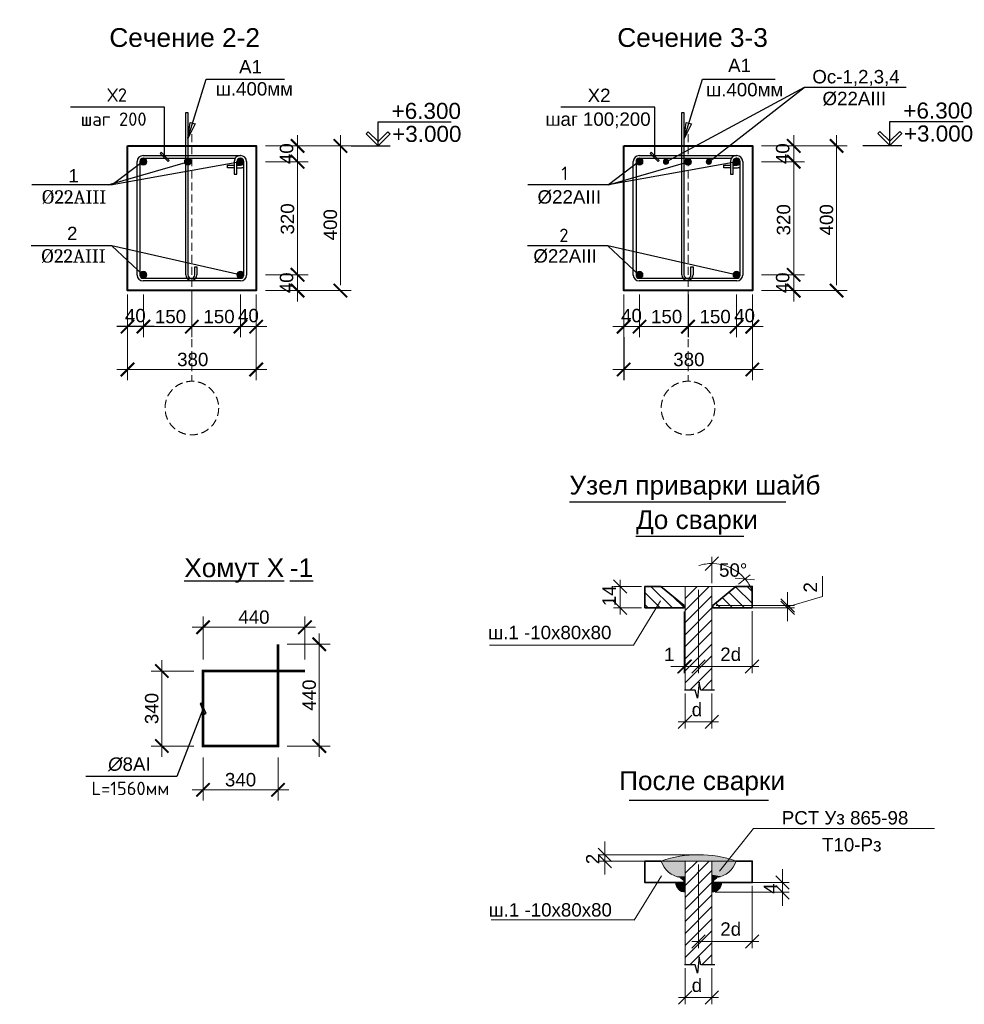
# Model space of a CAD drawing. Header units: millimetres. Extents: x 2063114 to 14983986, y -126020516 to 213791.
# Tile 574 of 656: x 2341224 to 2358844, y -332784 to -314414. Entities that reach past the tile are written whole.
import ezdxf

# ---------------------------------------------------------------- set-up
doc = ezdxf.new("R2010")
doc.units = ezdxf.units.MM
doc.linetypes.add('ACAD_ISO04W100', pattern=[30, 24, -3, 0, -3])
doc.linetypes.add('HIDDEN', pattern=[0.375, 0.25, -0.125])
for name, color, linetype, lineweight in [('007-Extension', 32, 'Continuous', 15), ('Арматура', 141, 'Continuous', 20), ('оси', 22, 'ACAD_ISO04W100', 13), ('РАЗМЕР АР', 150, 'Continuous', 20)]:
    doc.layers.add(name, color=color, linetype=linetype, lineweight=lineweight)
for name, color, linetype in [('2D-чертеж - Общий', 7, 'Continuous'), ('PDF _0', 7, 'Continuous'), ('PDF _ар-ра', 7, 'Continuous'), ('PDF _РАЗМЕРЫ КЖ', 7, 'Continuous'), ('PDF _Текст', 7, 'Continuous'), ('размер', 7, 'Continuous')]:
    doc.layers.add(name, color=color, linetype=linetype)
doc.styles.get("Standard").update_dxf_attribs({"font": 'arial.ttf'})

# ---------------------------------------------------------------- blocks, each defined once
blk = doc.blocks.new('_ArchTick')
at = {"color": 0, "linetype": 'ByBlock', "const_width": 0.15}
blk.add_lwpolyline([(-0.5, -0.5), (0.5, 0.5)], dxfattribs=at)

msp = doc.modelspace()

# ---------------------------------------------------------------- hatches: boundary and pattern name
at = {"lineweight": 15}
for color, points in [(1, [(2343595.51378, -317063.90821, 1), (2343465.51378, -317063.90821, 1)]), (1, [(2344425.51377, -317063.90821, 1), (2344295.51377, -317063.90821, 1)]), (1, [(2345275.51378, -317063.90821, -1), (2345405.51378, -317063.90821, -1)]), (1, [(2352850.38561, -317063.90821, 1), (2352720.38561, -317063.90821, 1)]), (1, [(2353755.38575, -317063.90821, 1), (2353625.38575, -317063.90821, 1)]), (1, [(2354530.38561, -317063.90821, -1), (2354660.38561, -317063.90821, -1)]), (3, [(2343595.51378, -319173.90821, -1), (2343465.51378, -319173.90821, -1)]), (3, [(2345275.51378, -319173.90821, 1), (2345405.51378, -319173.90821, 1)]), (3, [(2352850.38561, -319173.90821, -1), (2352720.38561, -319173.90821, -1)]), (3, [(2354530.38561, -319173.90821, 1), (2354660.38561, -319173.90821, 1)])]:
    msp.add_hatch(color=color, dxfattribs=at).paths.add_polyline_path(points)
h = msp.add_hatch(color=4, dxfattribs=at)
edge = h.paths.add_edge_path()
edge.add_arc((2353279.34999, -317063.90821), 49.22891, 0, 360)
h = msp.add_hatch(color=4, dxfattribs=at)
edge = h.paths.add_edge_path()
edge.add_arc((2354078.98822, -317063.90821), 49.22891, 0, 360)

# ---------------------------------------------------------------- linework, layer by layer
for p, q in [((2355855.15692, -315677.04261), (2353266.78079, -317079.41595)), ((2354078.98822, -317063.90821), (2355855.15692, -315677.04261)), ((2344320.51377, -319173.90821), (2344320.51377, -316143.90821)), ((2344320.51377, -316143.90821), (2344360.51377, -316143.90821)), ((2344360.51377, -316143.90821), (2344360.51377, -319173.90821)), ((2353575.3856, -319173.90821), (2353575.3856, -316143.90821)), ((2353575.3856, -316143.90821), (2353615.3856, -316143.90821)), ((2353615.3856, -316143.90821), (2353615.3856, -319173.90821)), ((2343525.51378, -317058.90821), (2342950.87944, -317495.35231)), ((2345345.51378, -317068.90821), (2342950.87944, -317495.35231)), ((2343415.51378, -319178.90838), (2343415.51378, -317058.90821)), ((2345455.51378, -317058.90821), (2345455.51378, -319178.90821)), ((2352780.38561, -317058.90821), (2352205.75127, -317495.35231)), ((2354600.38561, -317068.90821), (2352205.75127, -317495.35231)), ((2352670.38561, -319178.90838), (2352670.38561, -317058.90821)), ((2354710.38561, -317058.90821), (2354710.38561, -319178.90821)), ((2344490.51377, -319173.90821), (2344490.51377, -319023.90821)), ((2344490.51377, -319023.90821), (2344530.51377, -319023.90821)), ((2344530.51377, -319023.90821), (2344530.51377, -319173.90821)), ((2353745.3856, -319173.90821), (2353745.3856, -319023.90821)), ((2353745.3856, -319023.90821), (2353785.3856, -319023.90821)), ((2353785.3856, -319023.90821), (2353785.3856, -319173.90821)), ((2345345.51378, -319288.90821), (2343525.51378, -319288.90821)), ((2354600.38561, -319288.90821), (2352780.38561, -319288.90821))]:
    msp.add_line(p, q)
at = {"lineweight": 25}
for p, q in [((2344361.66699, -316632.4018), (2344401.93527, -316330.44712)), ((2344401.93527, -316330.44712), (2344498.04807, -316360.00804)), ((2353616.53882, -316632.4018), (2353656.8071, -316330.44712)), ((2353656.8071, -316330.44712), (2353752.9199, -316360.00804)), ((2344498.04807, -316360.00804), (2344361.66699, -316632.4018)), ((2353752.9199, -316360.00804), (2353616.53882, -316632.4018)), ((2342875.87944, -317495.35231), (2344360.51377, -317063.90821)), ((2343863.22101, -316888.30159), (2343842.0078, -316909.51479)), ((2343842.0078, -316909.51479), (2343992.00785, -317059.51484)), ((2344013.22105, -317038.30163), (2343863.22101, -316888.30159)), ((2343992.00785, -317059.51484), (2344013.22105, -317038.30163)), ((2352205.75141, -317495.35231), (2353690.38575, -317063.90821)), ((2353004.76432, -316888.30159), (2352983.55112, -316909.51479)), ((2352983.55112, -316909.51479), (2353133.55116, -317059.51484)), ((2353154.76437, -317038.30163), (2353004.76432, -316888.30159)), ((2353133.55116, -317059.51484), (2353154.76437, -317038.30163)), ((2344614.63166, -327162.9803), (2344587.17743, -327175.07431)), ((2344700.14925, -327357.11111), (2344614.63166, -327162.9803)), ((2344587.17743, -327175.07431), (2344672.69502, -327369.20512)), ((2344672.69502, -327369.20512), (2344700.14925, -327357.11111))]:
    msp.add_line(p, q, dxfattribs=at)
at = {"color": 0, "linetype": 'Continuous', "lineweight": 25}
for p, q in [((2347723.53396, -316504.13353), (2347683.7592, -316543.90828)), ((2347908.75913, -316689.35872), (2347723.53396, -316504.13353)), ((2347908.75913, -316689.35872), (2348093.98431, -316504.13353)), ((2348093.98431, -316504.13353), (2348133.75906, -316543.90828)), ((2357269.67433, -316497.22487), (2357229.89958, -316536.99963)), ((2357454.89951, -316682.45007), (2357269.67433, -316497.22487)), ((2357454.89951, -316682.45007), (2357640.12468, -316497.22487)), ((2357640.12468, -316497.22487), (2357679.89944, -316536.99963)), ((2347683.7592, -316543.90828), (2347908.75913, -316768.90821)), ((2348133.75906, -316543.90828), (2347908.75913, -316768.90821)), ((2347908.75913, -316768.90821), (2347908.75913, -316689.35872)), ((2347908.75913, -316768.90821), (2347908.75913, -316689.35872)), ((2357229.89958, -316536.99963), (2357454.89951, -316761.99956)), ((2357679.89944, -316536.99963), (2357454.89951, -316761.99956)), ((2357454.89951, -316761.99956), (2357454.89951, -316682.45007)), ((2357454.89951, -316761.99956), (2357454.89951, -316682.45007))]:
    msp.add_line(p, q, dxfattribs=at)
at = {"lineweight": 25, "extrusion": (0.955813, -0.293975, 0)}
for points, elevation in [([(386541.1204, 0), (387702.87263, 0)], 2333853.82271), ([(389261.8168, 0), (390425.47616, 0)], 2342699.75192)]:
    msp.add_lwpolyline(points, dxfattribs=dict(at, elevation=elevation))
at = {"lineweight": 25, "extrusion": (0, 1, 0)}
for points, elevation in [([(-2344703.19253, 0), (-2346164.34314, 0)], -315521.98362), ([(-2353958.06436, 0), (-2355318.53066, 0)], -315521.98362), ([(-2357761.90881, 0), (-2355855.15692, 0)], -315677.04261), ([(-2343927.61443, 0), (-2342173.82655, 0)], -316044.86799), ([(-2353069.15774, 0), (-2351315.36986, 0)], -316044.86799), ([(-2342950.87944, 0), (-2341448.79611, 0)], -317495.35231), ([(-2352205.75127, 0), (-2350703.66794, 0)], -317495.35231), ([(-2342940.87944, 0), (-2341438.79611, 0)], -318633.36241), ([(-2352195.75127, 0), (-2350693.66794, 0)], -318633.36241), ([(-2344152.26893, 0), (-2342457.88612, 0)], -328531.29478)]:
    msp.add_lwpolyline(points, dxfattribs=dict(at, elevation=elevation))
at = {"lineweight": 25, "extrusion": (1, 0, 0)}
for elevation in [2343927.61443, 2353069.15774]:
    msp.add_lwpolyline([(-316973.90821, 0), (-316044.86799, 0)], dxfattribs=dict(at, elevation=elevation))
at = {"color": 0, "linetype": 'Continuous', "lineweight": 25, "extrusion": (1, 0, 0)}
for points, elevation in [([(-316768.90821, 0), (-316318.90821, 0)], 2347908.75913), ([(-316761.99956, 0), (-316311.99956, 0)], 2357454.89951)]:
    msp.add_lwpolyline(points, dxfattribs=dict(at, elevation=elevation))
at = {"color": 0, "linetype": 'Continuous', "lineweight": 25, "extrusion": (0, 1, 0)}
for points, elevation in [([(-2347908.75913, 0), (-2349274.06422, 0)], -316318.90821), ([(-2357454.89951, 0), (-2358820.20459, 0)], -316311.99956), ([(-2347407.06696, 0), (-2348133.75913, 0)], -316768.90821), ([(-2356953.20734, 0), (-2357679.89951, 0)], -316761.99956)]:
    msp.add_lwpolyline(points, dxfattribs=dict(at, elevation=elevation))
at = {"lineweight": 40, "ltscale": 100}
for points in [[(2343235.51378, -316768.90821), (2345635.51378, -316768.90821), (2345635.51378, -319468.90821), (2343235.51378, -319468.90821)], [(2352490.38561, -316768.90821), (2354890.38561, -316768.90821), (2354890.38561, -319468.90821), (2352490.38561, -319468.90821)]]:
    msp.add_lwpolyline(points, close=True, dxfattribs=at)
at = {"lineweight": 25, "extrusion": (-0.22063, -0.975358, 0)}
for points, elevation in [([(2357955.19116, 0), (2355505.18258, 0)], -206141.98755), ([(2366982.00017, 0), (2364531.99159, 0)], -208183.89148)]:
    msp.add_lwpolyline(points, dxfattribs=dict(at, elevation=elevation))
at = {"lineweight": 25, "extrusion": (-0.682243, -0.731126, 0)}
for points, elevation in [([(1931169.23083, 0), (1930369.59496, 0)], -1365493.46796), ([(1937935.70545, 0), (1937136.06957, 0)], -1371807.53748)]:
    msp.add_lwpolyline(points, dxfattribs=dict(at, elevation=elevation))
at = {"lineweight": 25}
msp.add_lwpolyline([(2344643.66334, -327266.09271), (2344152.26893, -328531.29478)], dxfattribs=at)
at = {"color": 1, "lineweight": 15}
for centre in [(2343530.51378, -317063.90821), (2344360.51377, -317063.90821), (2345340.51378, -317063.90821), (2352785.38561, -317063.90821), (2353690.38575, -317063.90821), (2354595.38561, -317063.90821)]:
    msp.add_circle(centre, 65, dxfattribs=at)
at = {"lineweight": 15}
for centre in [(2344360.51377, -317063.90821), (2353690.38575, -317063.90821)]:
    msp.add_circle(centre, 65, dxfattribs=at)
at = {"color": 4, "lineweight": 15}
for centre in [(2353279.34999, -317063.90821), (2354078.98822, -317063.90821)]:
    msp.add_circle(centre, 49.22891, dxfattribs=at)
at = {"color": 3, "lineweight": 15}
for centre in [(2343530.51378, -319173.90821), (2345340.51378, -319173.90821), (2352785.38561, -319173.90821), (2354595.38561, -319173.90821)]:
    msp.add_circle(centre, 65, dxfattribs=at)
for centre, radius, start, end in [((2343525.51378, -319178.90821), 110, 180, 270), ((2344425.51377, -319173.90821), 105, 180, 0), ((2344425.51377, -319173.90821), 65, 180, 0), ((2345345.51378, -319178.90821), 110, 270, 0), ((2352780.38561, -319178.90821), 110, 180, 270), ((2353680.3856, -319173.90821), 105, 180, 0), ((2353680.3856, -319173.90821), 65, 180, 0), ((2354600.38561, -319178.90821), 110, 270, 0)]:
    msp.add_arc(centre, radius, start, end)
at = {"layer": '2D-чертеж - Общий', "linetype": 'Continuous'}
for p, q in [((2343465.51378, -317063.90821), (2343465.51378, -319178.90821)), ((2343525.51375, -316948.90821), (2345345.51409, -316948.90821)), ((2343525.51378, -316998.90821), (2343535.51378, -316998.90821)), ((2343525.51392, -316998.90821), (2345243.31847, -316998.90821)), ((2345225.51378, -317058.90805), (2345225.51378, -317298.90821)), ((2345275.51378, -317298.90821), (2345275.51378, -317058.90809)), ((2345345.51378, -316998.90821), (2345335.51378, -316998.90821)), ((2345405.51378, -319178.90821), (2345405.51378, -317068.90821)), ((2352720.38561, -317063.90821), (2352720.38561, -319173.90846)), ((2352780.38558, -316948.90821), (2354600.38592, -316948.90821)), ((2352780.38561, -316998.90821), (2352790.38561, -316998.90821)), ((2352780.38575, -316998.90821), (2354498.1903, -316998.90821)), ((2354480.38561, -317058.90805), (2354480.38561, -317298.90821)), ((2354530.38561, -317298.90821), (2354530.38561, -317058.90809)), ((2354600.38561, -316998.90821), (2354590.38561, -316998.90821)), ((2354660.38561, -319178.90821), (2354660.38561, -317068.90821)), ((2345100.84246, -317178.90821), (2345100.84246, -317128.90821)), ((2345100.84246, -317128.90821), (2345225.51378, -317128.90821)), ((2345225.51378, -317178.90821), (2345100.84246, -317178.90821)), ((2345275.51378, -317128.90821), (2345345.51378, -317128.90821)), ((2345275.51378, -317178.90821), (2345345.51378, -317178.90821)), ((2354355.71429, -317178.90821), (2354355.71429, -317128.90821)), ((2354355.71429, -317128.90821), (2354480.38561, -317128.90821)), ((2354480.38561, -317178.90821), (2354355.71429, -317178.90821)), ((2354530.38561, -317128.90821), (2354600.38561, -317128.90821)), ((2354530.38561, -317178.90821), (2354600.38561, -317178.90821)), ((2345225.51378, -317298.90821), (2345275.51378, -317298.90821)), ((2354480.38561, -317298.90821), (2354530.38561, -317298.90821)), ((2343525.51378, -319238.90821), (2344435.51378, -319238.90821)), ((2344435.51378, -319238.90821), (2345345.51378, -319238.90821)), ((2352780.38561, -319238.90821), (2353690.38561, -319238.90821)), ((2353690.38561, -319238.90821), (2354600.38561, -319238.90821))]:
    msp.add_line(p, q, dxfattribs=at)
for centre, radius, start, end in [((2343525.51378, -317058.90821), 110, 90, 180), ((2343525.51378, -317058.90821), 60, 90, 180), ((2343525.51392, -317058.90821), 60, 90, 180), ((2343535.51378, -317058.90821), 60, 0, 90), ((2345335.51378, -317058.90821), 110, 90, 180), ((2345335.51378, -317058.90821), 60, 90, 180), ((2345345.51378, -317058.90821), 110, 0, 90), ((2345345.51378, -317058.90821), 60, 0, 90), ((2345345.51378, -317068.90821), 60, 270, 0), ((2352780.38561, -317058.90821), 110, 90, 180), ((2352780.38561, -317058.90821), 60, 90, 180), ((2352780.38575, -317058.90821), 60, 90, 180), ((2352790.38561, -317058.90821), 60, 0, 90), ((2354590.38561, -317058.90821), 110, 90, 180), ((2354590.38561, -317058.90821), 60, 90, 180), ((2354600.38561, -317058.90821), 110, 0, 90), ((2354600.38561, -317058.90821), 60, 0, 90), ((2354600.38561, -317068.90821), 60, 270, 0), ((2345345.51378, -317068.90821), 110, 270, 303.055731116), ((2354600.38561, -317068.90821), 110, 270, 303.055731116), ((2343525.51378, -319178.90821), 60, 180, 270), ((2345345.51378, -319178.90821), 60, 270, 0), ((2352780.38561, -319178.90821), 60, 180, 270), ((2354600.38561, -319178.90821), 60, 270, 0)]:
    msp.add_arc(centre, radius, start, end, dxfattribs=at)
at = {"layer": 'PDF _0', "lineweight": 25}
for points in [[(2351479.19885, -323408.44793), (2355515.3442, -323408.44793)], [(2352719.92211, -324052.55491), (2354729.1046, -324052.55491)], [(2354185.5064, -326924.51728), (2353927.69095, -326924.51728), (2353896.57529, -326773.38409), (2353865.45963, -327075.65048), (2353825.45379, -326924.51728), (2353625.42456, -326924.51728)], [(2352589.73609, -328978.35247), (2355190.11608, -328978.35247)], [(2354189.9515, -332050.97657), (2353927.69095, -332050.97657), (2353896.57529, -331899.84338), (2353869.90473, -332202.10977), (2353825.45379, -332050.97657), (2353625.42456, -332050.97657)]]:
    msp.add_lwpolyline(points, dxfattribs=at)
at = {"layer": 'PDF _0', "lineweight": 13}
for points in [[(2354012.14774, -324688.635), (2354261.073, -324435.26464)], [(2352549.71181, -325110.91893), (2352300.78655, -324861.99367)], [(2354927.8371, -324861.99367), (2354572.22958, -324830.87801)], [(2352300.78655, -325262.05213), (2352549.71181, -325510.97739)], [(2355421.24253, -325222.04628), (2355674.61289, -325470.97155)], [(2355674.61289, -325510.97739), (2355421.24253, -325262.05213)], [(2353492.07174, -326608.91561), (2353740.997, -326359.99035)], [(2353763.22247, -326359.99035), (2353509.85211, -326608.91561)], [(2354012.14774, -326359.99035), (2353763.22247, -326608.91561)], [(2354758.92353, -326608.91561), (2355012.29389, -326359.99035)], [(2353762.87051, -327391.25215), (2353509.50015, -327640.17742)], [(2354011.79578, -327640.17742), (2354260.72104, -327391.25215)], [(2352011.85544, -329868.43542), (2352265.22579, -330117.36068)], [(2352265.22579, -330237.37822), (2352011.85544, -329988.45296)], [(2355327.89556, -330388.51142), (2355576.82082, -330637.43668)], [(2355576.82082, -330819.68553), (2355327.89556, -330566.31518)], [(2354012.14774, -331486.44963), (2353763.22247, -331735.3749)], [(2354763.36862, -331735.3749), (2355012.29389, -331486.44963)], [(2353763.22247, -332535.49182), (2353514.29721, -332784.41708)], [(2354012.14774, -332784.41708), (2354261.073, -332535.49182)]]:
    msp.add_lwpolyline(points, dxfattribs=at)
at = {"layer": 'PDF _ар-ра', "lineweight": 35}
for points in [[(2353616.53437, -325346.50891), (2353185.36025, -324986.4563), (2352887.53895, -324986.4563), (2352887.53895, -325386.51476), (2353616.53437, -325386.51476)], [(2354154.39074, -325346.50891), (2354154.39074, -325386.51476), (2354887.83125, -325386.51476), (2354887.83125, -324986.4563), (2354585.56486, -324986.4563)]]:
    msp.add_lwpolyline(points, close=True, dxfattribs=at)
for points in [[(2353189.80535, -330112.91559), (2352887.53895, -330112.91559), (2352887.53895, -330512.97405), (2353616.53437, -330512.97405), (2353616.53437, -330472.9682), (2353549.85796, -330419.62707)], [(2354585.56486, -330112.91559), (2354887.83125, -330112.91559), (2354887.83125, -330512.97405), (2354158.83584, -330512.97405), (2354158.83584, -330472.9682), (2354225.51225, -330419.62707)]]:
    msp.add_lwpolyline(points, dxfattribs=at)
at = {"layer": 'PDF _РАЗМЕРЫ КЖ', "lineweight": 13}
for points in [[(2354882.3733, -325060.57655, 0.0783928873), (2354753.44962, -324846.31978, 0.2216890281), (2354138.83291, -324559.72728, 0.0783931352), (2353891.833, -324598.69288)], [(2354585.56486, -330112.91559), (2353189.80535, -330112.91559, -0.1709499), (2354589.08969, -330112.42289)]]:
    msp.add_lwpolyline(points, format="xyb", dxfattribs=at)
for points in [[(2354136.61037, -324924.22498), (2354136.61037, -324435.26464)], [(2354634.4609, -324946.45045), (2354847.82541, -324768.64669)], [(2352425.24918, -324861.99367), (2352425.24918, -325510.97739)], [(2355545.70517, -325368.73438), (2356199.13398, -325173.15025), (2356199.13398, -324795.31726)], [(2352825.30764, -324986.4563), (2352300.78655, -324986.4563)], [(2353172.02497, -325386.51476), (2352887.53895, -325102.02874)], [(2353398.72476, -325386.51476), (2352998.6663, -324986.4563)], [(2354585.56486, -324986.4563), (2353185.36025, -324986.4563)], [(2353634.31475, -324990.90139), (2353638.75984, -324986.4563)], [(2353634.31475, -325213.15609), (2353861.01454, -324986.4563)], [(2353634.31475, -325439.85589), (2354087.71433, -324986.4563)], [(2353634.31475, -324986.4563), (2353634.31475, -326924.51728), (2353825.45379, -326924.51728)], [(2353887.6851, -325048.68762), (2353887.6851, -326608.91561)], [(2354136.61037, -324986.4563), (2354136.61037, -326924.51728), (2353927.69095, -326924.51728)], [(2354745.58825, -325386.51476), (2354452.21204, -325097.58365)], [(2354887.83125, -325302.05797), (2354576.67467, -324995.34649)], [(2354887.83125, -325079.80327), (2354794.48428, -324986.4563)], [(2355545.70517, -325346.50891), (2355545.70517, -325097.58365)], [(2349989.33767, -326084.39452), (2352674.17444, -326084.39452), (2353176.47006, -325257.60703)], [(2352949.77027, -325386.51476), (2352887.53895, -325324.28344)], [(2353616.53437, -325382.06967), (2353403.16986, -325168.70515)], [(2353634.31475, -325662.11059), (2354136.61037, -325164.26006)], [(2354296.63375, -325386.51476), (2354212.17697, -325302.05797)], [(2354518.88845, -325386.51476), (2354332.1945, -325199.82081)], [(2352825.30764, -325386.51476), (2352300.78655, -325386.51476)], [(2353616.53437, -325386.51476), (2353634.31475, -325386.51476)], [(2353616.53437, -325453.19117), (2353616.53437, -326608.91561)], [(2353634.31475, -325888.81038), (2354136.61037, -325386.51476), (2354154.39074, -325386.51476)], [(2353634.31475, -325453.19117), (2353634.31475, -326608.91561)], [(2354216.62206, -325346.50891), (2355674.61289, -325346.50891)], [(2354216.62206, -325386.51476), (2355674.61289, -325386.51476)], [(2354887.83125, -325448.74608), (2354887.83125, -326608.91561)], [(2355545.70517, -325346.50891), (2355545.70517, -325386.51476), (2355545.70517, -325346.50891)], [(2355545.70517, -325386.51476), (2355545.70517, -325635.44002)], [(2353634.31475, -326111.06508), (2354136.61037, -325613.21455)], [(2353634.31475, -326337.76488), (2354136.61037, -325835.46925)], [(2353634.31475, -326560.01958), (2354136.61037, -326062.16905)], [(2353634.31475, -326786.71937), (2354136.61037, -326284.42375)], [(2353367.60911, -326484.45298), (2353616.53437, -326484.45298), (2353634.31475, -326484.45298), (2353887.6851, -326484.45298)], [(2353723.21663, -326924.51728), (2354136.61037, -326511.12354)], [(2353763.22247, -326484.45298), (2355012.29389, -326484.45298)], [(2353945.47133, -326924.51728), (2354136.61037, -326733.37824)], [(2353634.31475, -326986.7486), (2353634.31475, -327640.17742)], [(2354136.61037, -326986.7486), (2354136.61037, -327640.17742)], [(2353509.50015, -327515.71479), (2354260.72104, -327515.71479)], [(2358288.32816, -329503.93771), (2354910.05672, -329503.93771), (2354278.85338, -330299.60954)], [(2352140.76316, -329743.97279), (2352140.76316, -329992.89805), (2352140.76316, -330112.91559), (2352140.76316, -330361.84085)], [(2353825.45379, -329992.89805), (2352011.85544, -329992.89805)], [(2353127.57403, -330112.91559), (2352011.85544, -330112.91559)], [(2353638.75984, -330117.36068), (2353638.75984, -330112.91559), (2353638.75984, -332050.97657), (2353825.45379, -332050.97657)], [(2353638.75984, -330339.61538), (2353865.45963, -330112.91559)], [(2353638.75984, -330566.31518), (2354087.71433, -330112.91559)], [(2354136.61037, -330112.91559), (2354136.61037, -332050.97657), (2353927.69095, -332050.97657)], [(2353638.75984, -330788.56988), (2354136.61037, -330290.71935)], [(2353887.6851, -330175.1469), (2353887.6851, -331735.3749)], [(2355452.35819, -330944.14817), (2355452.35819, -330690.77781), (2355452.35819, -330512.97405), (2355452.35819, -330264.04878)], [(2352687.50972, -331215.2989), (2353198.69553, -330388.51142)], [(2353638.75984, -331015.26967), (2354136.61037, -330512.97405)], [(2354381.09054, -330512.97405), (2355576.82082, -330512.97405)], [(2354887.83125, -330575.20536), (2354887.83125, -331735.3749)], [(2353638.75984, -331237.52437), (2354136.61037, -330739.67384)], [(2354198.84168, -330690.77781), (2355576.82082, -330690.77781)], [(2353638.75984, -331464.22416), (2354136.61037, -330961.92854)], [(2350016.00823, -331210.85381), (2352700.84501, -331210.85381)], [(2353638.75984, -331686.47886), (2354136.61037, -331188.62834)], [(2353638.75984, -331913.17866), (2354136.61037, -331410.88304)], [(2353723.21663, -332050.97657), (2354136.61037, -331637.58283)], [(2353763.22247, -331610.91227), (2355012.29389, -331610.91227)], [(2353949.91642, -332050.97657), (2354136.61037, -331859.83753)], [(2353638.75984, -332113.20789), (2353638.75984, -332784.41708)], [(2354136.61037, -332113.20789), (2354136.61037, -332784.41708)], [(2353514.29721, -332659.95445), (2354261.073, -332659.95445)]]:
    msp.add_lwpolyline(points, dxfattribs=at)
for centre, radius, start, end in [((2353609.8667, -329981.78537), 437.84169, 197.435300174, 262.562259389), ((2354169.9486, -329981.78537), 437.84169, 277.437740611, 342.564699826), ((2353640.9824, -330510.75149), 180.02632, 180.000004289, 269.999995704), ((2354138.8329, -330510.75149), 180.02632, 270.000004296, 359.999995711)]:
    msp.add_arc(centre, radius, start, end, dxfattribs=at)
at = {"layer": 'PDF _РАЗМЕРЫ КЖ', "transparency": 33554559}
for points in [[(2353358.71892, -330064.01955), (2354585.56486, -330112.91559), (2353189.80535, -330112.91559)], [(2353638.75984, -330112.91559), (2353189.80535, -330112.91559), (2353638.75984, -330188.48219)], [(2353189.80535, -330112.91559), (2353638.75984, -330188.48219), (2353220.921, -330188.48219)], [(2353532.07758, -330024.01371), (2354416.65129, -330064.01955), (2353358.71892, -330064.01955)], [(2354416.65129, -330064.01955), (2353358.71892, -330064.01955), (2354585.56486, -330112.91559)], [(2353709.88134, -330001.78824), (2354243.29262, -330024.01371), (2353532.07758, -330024.01371)], [(2354243.29262, -330024.01371), (2353532.07758, -330024.01371), (2354416.65129, -330064.01955)], [(2353887.6851, -329992.89805), (2354065.48886, -330001.78824), (2353709.88134, -330001.78824)], [(2354065.48886, -330001.78824), (2353709.88134, -330001.78824), (2354243.29262, -330024.01371)], [(2354585.56486, -330112.91559), (2354136.61037, -330112.91559), (2354554.4492, -330188.48219)], [(2354136.61037, -330112.91559), (2354554.4492, -330188.48219), (2354136.61037, -330188.48219)], [(2353638.75984, -330188.48219), (2353220.921, -330188.48219), (2353638.75984, -330259.60369)], [(2353220.921, -330188.48219), (2353638.75984, -330259.60369), (2353265.37194, -330259.60369)], [(2353638.75984, -330259.60369), (2353265.37194, -330259.60369), (2353638.75984, -330317.38991)], [(2353265.37194, -330259.60369), (2353638.75984, -330317.38991), (2353327.60326, -330317.38991)], [(2354554.4492, -330188.48219), (2354136.61037, -330188.48219), (2354509.99826, -330259.60369)], [(2354136.61037, -330188.48219), (2354509.99826, -330259.60369), (2354136.61037, -330259.60369)], [(2354509.99826, -330259.60369), (2354136.61037, -330259.60369), (2354452.21204, -330317.38991)], [(2354136.61037, -330259.60369), (2354452.21204, -330317.38991), (2354136.61037, -330317.38991)], [(2353638.75984, -330317.38991), (2353327.60326, -330317.38991), (2353638.75984, -330366.28595)], [(2353327.60326, -330317.38991), (2353638.75984, -330366.28595), (2353394.27967, -330366.28595)], [(2353638.75984, -330366.28595), (2353394.27967, -330366.28595), (2353638.75984, -330397.4016)], [(2353394.27967, -330366.28595), (2353638.75984, -330397.4016), (2353469.84627, -330397.4016)], [(2353638.75984, -330397.4016), (2353469.84627, -330397.4016), (2353638.75984, -330419.62707)], [(2353469.84627, -330397.4016), (2353638.75984, -330419.62707), (2353549.85796, -330419.62707)], [(2353549.85796, -330419.62707), (2353638.75984, -330419.62707), (2353638.75984, -330490.74858)], [(2354452.21204, -330317.38991), (2354136.61037, -330317.38991), (2354381.09054, -330366.28595)], [(2354136.61037, -330317.38991), (2354381.09054, -330366.28595), (2354136.61037, -330366.28595)], [(2354381.09054, -330366.28595), (2354136.61037, -330366.28595), (2354305.52394, -330397.4016)], [(2354136.61037, -330366.28595), (2354305.52394, -330397.4016), (2354136.61037, -330397.4016)], [(2354305.52394, -330397.4016), (2354136.61037, -330397.4016), (2354225.51225, -330419.62707)], [(2354136.61037, -330397.4016), (2354225.51225, -330419.62707), (2354136.61037, -330419.62707)], [(2354136.61037, -330490.74858), (2354136.61037, -330490.74858), (2354136.61037, -330419.62707)], [(2354136.61037, -330490.74858), (2354136.61037, -330419.62707), (2354225.51225, -330419.62707)], [(2353638.75984, -330512.97405), (2353460.95608, -330512.97405), (2353638.75984, -330544.08971)], [(2353460.95608, -330512.97405), (2353638.75984, -330544.08971), (2353460.95608, -330544.08971)], [(2353638.75984, -330544.08971), (2353460.95608, -330544.08971), (2353638.75984, -330575.20536)], [(2353460.95608, -330544.08971), (2353638.75984, -330575.20536), (2353469.84627, -330575.20536)], [(2353638.75984, -330575.20536), (2353469.84627, -330575.20536), (2353638.75984, -330601.87593)], [(2353469.84627, -330575.20536), (2353638.75984, -330601.87593), (2353483.18155, -330601.87593)], [(2353638.75984, -330601.87593), (2353483.18155, -330601.87593), (2353638.75984, -330628.54649)], [(2353483.18155, -330601.87593), (2353638.75984, -330628.54649), (2353500.96193, -330628.54649)], [(2353638.75984, -330628.54649), (2353500.96193, -330628.54649), (2353638.75984, -330650.77196)], [(2353500.96193, -330628.54649), (2353638.75984, -330650.77196), (2353523.1874, -330650.77196)], [(2353638.75984, -330650.77196), (2353523.1874, -330650.77196), (2353638.75984, -330668.55234)], [(2353523.1874, -330650.77196), (2353638.75984, -330668.55234), (2353549.85796, -330668.55234)], [(2354318.85922, -330512.97405), (2354136.61037, -330512.97405), (2354314.41413, -330544.08971)], [(2354136.61037, -330512.97405), (2354314.41413, -330544.08971), (2354136.61037, -330544.08971)], [(2354314.41413, -330544.08971), (2354136.61037, -330544.08971), (2354305.52394, -330575.20536)], [(2354136.61037, -330544.08971), (2354305.52394, -330575.20536), (2354136.61037, -330575.20536)], [(2354305.52394, -330575.20536), (2354136.61037, -330575.20536), (2354292.18866, -330601.87593)], [(2354136.61037, -330575.20536), (2354292.18866, -330601.87593), (2354136.61037, -330601.87593)], [(2354292.18866, -330601.87593), (2354136.61037, -330601.87593), (2354274.40828, -330628.54649)], [(2354136.61037, -330601.87593), (2354274.40828, -330628.54649), (2354136.61037, -330628.54649)], [(2354274.40828, -330628.54649), (2354136.61037, -330628.54649), (2354252.18281, -330650.77196)], [(2354136.61037, -330628.54649), (2354252.18281, -330650.77196), (2354136.61037, -330650.77196)], [(2354252.18281, -330650.77196), (2354136.61037, -330650.77196), (2354225.51225, -330668.55234)], [(2354136.61037, -330650.77196), (2354225.51225, -330668.55234), (2354136.61037, -330668.55234)], [(2353638.75984, -330668.55234), (2353549.85796, -330668.55234), (2353638.75984, -330681.88762)], [(2353549.85796, -330668.55234), (2353638.75984, -330681.88762), (2353576.52852, -330681.88762)], [(2353638.75984, -330690.77781), (2353607.64418, -330690.77781), (2353576.52852, -330681.88762)], [(2353576.52852, -330681.88762), (2353638.75984, -330681.88762), (2353638.75984, -330690.77781)], [(2353638.75984, -330690.77781), (2353638.75984, -330690.77781), (2353607.64418, -330690.77781)], [(2354225.51225, -330668.55234), (2354136.61037, -330668.55234), (2354198.84168, -330681.88762)], [(2354136.61037, -330668.55234), (2354198.84168, -330681.88762), (2354136.61037, -330681.88762)], [(2354167.72603, -330690.77781), (2354136.61037, -330690.77781), (2354136.61037, -330681.88762)], [(2354136.61037, -330681.88762), (2354198.84168, -330681.88762), (2354167.72603, -330690.77781)], [(2354167.72603, -330690.77781), (2354167.72603, -330690.77781), (2354136.61037, -330690.77781)]]:
    msp.add_solid(points, dxfattribs=at)
at = {"layer": 'Арматура', "const_width": 50}
msp.add_lwpolyline([(2346543.66334, -326566.09271), (2344643.66334, -326566.09271), (2344643.66334, -327966.09271), (2346043.66334, -327966.09271), (2346043.66334, -326066.09271)], dxfattribs=at)
at = {"layer": 'оси', "color": 1, "linetype": 'HIDDEN', "ltscale": 600}
for p, q in [((2344435.51378, -316549.37386), (2344435.51378, -321159.90461)), ((2353690.38561, -316549.37386), (2353690.38561, -321159.90461))]:
    msp.add_line(p, q, dxfattribs=at)
for centre in [(2344435.51378, -321659.90461), (2353690.38561, -321659.90461)]:
    msp.add_circle(centre, 500, dxfattribs=at)
at = {"layer": 'размер'}
for p, q in [((2353690.3856, -319540.4614), (2353690.3856, -320340.4614)), ((2353690.38561, -319540.4614), (2353690.38561, -320340.4614)), ((2343730.51378, -320140.4614), (2343035.51378, -320140.4614)), ((2352490.38561, -320340.4614), (2352490.38561, -321140.4614))]:
    msp.add_line(p, q, dxfattribs=at)
at = {"layer": 'РАЗМЕР АР'}
for p, q in [((2346407.06696, -317263.90821), (2346407.06696, -316568.90821)), ((2347207.06696, -319368.90821), (2347207.06696, -316568.90821)), ((2355661.93879, -317263.90821), (2355661.93879, -316568.90821)), ((2356461.93879, -319368.90821), (2356461.93879, -316568.90821)), ((2345807.06696, -316768.90821), (2346607.06696, -316768.90821)), ((2345807.06696, -316768.90821), (2346607.06696, -316768.90821)), ((2346407.06696, -319073.90821), (2346407.06696, -316863.90821)), ((2346607.06696, -316768.90821), (2347407.06696, -316768.90821)), ((2355061.93879, -316768.90821), (2355861.93879, -316768.90821)), ((2355061.93879, -316768.90821), (2355861.93879, -316768.90821)), ((2355661.93879, -319073.90821), (2355661.93879, -316863.90821)), ((2355861.93879, -316768.90821), (2356661.93879, -316768.90821)), ((2345807.06696, -317063.90821), (2346607.06696, -317063.90821)), ((2345807.06696, -317063.90821), (2346607.06696, -317063.90821)), ((2355061.93879, -317063.90821), (2355861.93879, -317063.90821)), ((2355061.93879, -317063.90821), (2355861.93879, -317063.90821)), ((2346407.06696, -318973.90821), (2346407.06696, -319668.90821)), ((2355661.93879, -318973.90821), (2355661.93879, -319668.90821)), ((2345807.06696, -319173.90821), (2346607.06696, -319173.90821)), ((2345807.06696, -319173.90821), (2346607.06696, -319173.90821)), ((2355061.93879, -319173.90821), (2355861.93879, -319173.90821)), ((2355061.93879, -319173.90821), (2355861.93879, -319173.90821)), ((2343235.51378, -319540.4614), (2343235.51378, -320340.4614)), ((2343530.51378, -319540.4614), (2343530.51378, -320340.4614)), ((2343530.51378, -319540.4614), (2343530.51378, -320340.4614)), ((2344435.51377, -319540.4614), (2344435.51377, -320340.4614)), ((2344435.51378, -319540.4614), (2344435.51378, -320340.4614)), ((2345340.51377, -319540.4614), (2345340.51377, -320340.4614)), ((2345340.51378, -319540.4614), (2345340.51378, -320340.4614)), ((2345635.51378, -319540.4614), (2345635.51378, -320340.4614)), ((2345807.06696, -319468.90821), (2346607.06696, -319468.90821)), ((2346607.06696, -319468.90821), (2347407.06696, -319468.90821)), ((2352490.38561, -319540.4614), (2352490.38561, -320340.4614)), ((2352785.38561, -319540.4614), (2352785.38561, -320340.4614)), ((2352785.38561, -319540.4614), (2352785.38561, -320340.4614)), ((2354595.3856, -319540.4614), (2354595.3856, -320340.4614)), ((2354595.38561, -319540.4614), (2354595.38561, -320340.4614)), ((2354890.38561, -319540.4614), (2354890.38561, -320340.4614)), ((2355061.93879, -319468.90821), (2355861.93879, -319468.90821)), ((2355861.93879, -319468.90821), (2356661.93879, -319468.90821)), ((2343330.51378, -320140.4614), (2344635.51377, -320140.4614)), ((2344235.51378, -320140.4614), (2345540.51377, -320140.4614)), ((2345140.51378, -320140.4614), (2345835.51378, -320140.4614)), ((2352985.38561, -320140.4614), (2352290.38561, -320140.4614)), ((2352585.38561, -320140.4614), (2353890.3856, -320140.4614)), ((2353490.38561, -320140.4614), (2354795.3856, -320140.4614)), ((2354395.38561, -320140.4614), (2355090.38561, -320140.4614)), ((2343235.51378, -320340.4614), (2343235.51378, -321140.4614)), ((2345635.51378, -320340.4614), (2345635.51378, -321140.4614)), ((2354890.38561, -320340.4614), (2354890.38561, -321140.4614)), ((2343035.51378, -320940.4614), (2345835.51378, -320940.4614)), ((2352290.38561, -320940.4614), (2355090.38561, -320940.4614)), ((2344643.66334, -326349.46816), (2344643.66334, -325549.46816)), ((2346543.66334, -326349.46816), (2346543.66334, -325549.46816)), ((2344443.66334, -325749.46816), (2346743.66334, -325749.46816)), ((2346812.55324, -328166.09271), (2346812.55324, -325866.09271)), ((2346212.55324, -326066.09271), (2347012.55324, -326066.09271)), ((2343874.77344, -328166.09271), (2343874.77344, -326366.09271)), ((2344474.77344, -326566.09271), (2343674.77344, -326566.09271)), ((2344474.77344, -327966.09271), (2343674.77344, -327966.09271)), ((2346212.55324, -327966.09271), (2347012.55324, -327966.09271)), ((2344643.66334, -328182.71726), (2344643.66334, -328982.71726)), ((2346043.66334, -328182.71726), (2346043.66334, -328982.71726)), ((2344443.66334, -328782.71726), (2346243.66334, -328782.71726))]:
    msp.add_line(p, q, dxfattribs=at)

# ---------------------------------------------------------------- block references
at = {"layer": 'РАЗМЕР АР', "xscale": 250, "yscale": 250, "zscale": 250}
for p, rotation in [((2346407.06696, -316768.90821), 90), ((2347207.06696, -316768.90821), 90), ((2355661.93879, -316768.90821), 90), ((2356461.93879, -316768.90821), 90), ((2346407.06696, -317063.90821), 270), ((2346407.06696, -317063.90821), 90), ((2355661.93879, -317063.90821), 270), ((2355661.93879, -317063.90821), 90), ((2346407.06696, -319173.90821), 90), ((2346407.06696, -319173.90821), 270), ((2355661.93879, -319173.90821), 90), ((2355661.93879, -319173.90821), 270), ((2346407.06696, -319468.90821), 270), ((2347207.06696, -319468.90821), 270), ((2355661.93879, -319468.90821), 270), ((2356461.93879, -319468.90821), 270), ((2343235.51378, -320140.4614), 180), ((2343530.51378, -320140.4614), 180), ((2344435.51378, -320140.4614), 180), ((2345340.51378, -320140.4614), 180), ((2352490.38561, -320140.4614), 180), ((2352785.38561, -320140.4614), 180), ((2353690.38561, -320140.4614), 180), ((2354595.38561, -320140.4614), 180), ((2343235.51378, -320940.4614), 180), ((2352490.38561, -320940.4614), 180), ((2344643.66334, -325749.46816), 180), ((2346812.55324, -326066.09271), 90), ((2343874.77344, -326566.09271), 90), ((2343874.77344, -327966.09271), 270), ((2346812.55324, -327966.09271), 270), ((2344643.66334, -328782.71726), 180)]:
    msp.add_blockref('_ArchTick', p, dxfattribs=dict(at, rotation=rotation))
for p in [(2343530.51378, -320140.4614), (2344435.51377, -320140.4614), (2345340.51377, -320140.4614), (2345635.51378, -320140.4614), (2352785.38561, -320140.4614), (2353690.3856, -320140.4614), (2354595.3856, -320140.4614), (2354890.38561, -320140.4614), (2345635.51378, -320940.4614), (2354890.38561, -320940.4614), (2346543.66334, -325749.46816), (2346043.66334, -328782.71726)]:
    msp.add_blockref('_ArchTick', p, dxfattribs=at)

# ---------------------------------------------------------------- texts
for s, p in [('%%UХомут Х', (2344293.58408, -324814.89367)), ('%%U-1', (2346263.03734, -324814.89367))]:
    msp.add_text(s, height=350).set_placement(p)
at = {"color": 0, "char_height": 350, "width": 3550.2423095, "attachment_point": 1}
for s, insert in [('\\pi448.53521;Колонна К-1\\P\\pi427.52566;Сечение 1-1', (2325796.86844, -314420.38966)), ('\\pi416.54339;Колонна К-2\\P\\pi200.95676;Сечение 1*-1*', (2334072.49036, -314420.38966)), ('\\pi395.53384;Сечение 2-2', (2342500.46786, -314572.04636)), ('\\pi393.74326;Сечение 3-3', (2351977.12546, -314572.04636)), ('\\pi394.45949;Сечение 4-4', (2325902.76684, -324059.44565)), ('\\pi392.43016;Сечение 5-5', (2336646.80774, -324252.79703))]:
    msp.add_mtext(s, dxfattribs=dict(at, insert=insert))
at = {"lineweight": 25, "char_height": 250, "attachment_point": 1}
for s, insert, width in [('А1', (2345315.86471, -315167.26406), 525.1893939), ('А1', (2354438.29362, -315141.81181), 525.1893939), ('Ос-1,2,3,4', (2356008.90569, -315352.35165), 2428.1108473), ('ш.400мм', (2344882.17047, -315579.66488), 1428.5984848), ('ш.400мм', (2354028.70348, -315594.43853), 1428.5984848), ('{\\fISOCPEUR|b0|i0|c204|p34;Х2}', (2342860.37958, -315694.86799), 565.719697), ('Х2', (2351818.3239, -315700.70487), 565.719697), ('%%C22AIII', (2356199.44648, -315759.57846), 1327.6515152), ('{\\fISOCPEUR|b0|i0|c204|p34;шаг 200}', (2342361.70534, -316144.86799), 1571.2121212), ('шаг 100;200', (2351031.89982, -316144.24314), 2297.7451921), ('1', (2342132.42592, -317201.26311), 332.7651515), ('{\\fISOCPEUR|b0|i0|c0|p34;1}', (2351327.03837, -317154.71185), 332.7651515), ('{\\fCambria|b0|i0|c204|p18;%%C2\\fCambria|b0|i0|c0|p18;2\\fCambria|b0|i0|c204|p18;AIII}', (2341628.53096, -317595.35231), 1327.6515152), ('%%C22AIII', (2350883.40279, -317595.35231), 1327.6515152), ('2', (2342106.4621, -318277.37912), 332.5757576), ('{\\fISOCPEUR|b0|i0|c0|p34;2}', (2351289.8224, -318312.8779), 634.3916438), ('{\\fCambria|b0|i0|c204|p18;%%C22AIII}', (2341618.53096, -318696.86905), 1327.6515152), ('%%C22AIII', (2350805.6118, -318696.86905), 1327.6515152), ('{\\fArial|b0|i1|c204|p34;%%C}8АI', (2342871.04211, -328177.83377), 839.5833333), ('{\\fISOCPEUR|b0|i0|c204|p34;L=1560мм}', (2342563.25377, -328631.29478), 1594.3181818)]:
    msp.add_mtext(s, dxfattribs=dict(at, insert=insert, width=width))
at = {"color": 0, "linetype": 'Continuous', "lineweight": 25, "char_height": 300, "attachment_point": 1}
for s, insert, width in [('+6.300', (2348161.30624, -315966.05591), 1128.8778409), ('+6.300', (2357707.44662, -315959.14725), 1128.8778409), ('+3.000', (2348170.64611, -316394.50823), 1498.0397727), ('+3.000', (2357716.78649, -316387.59958), 1498.0397727)]:
    msp.add_mtext(s, dxfattribs=dict(at, insert=insert, width=width))
at = {"char_height": 350, "attachment_point": 7}
for s, insert in [('Узел приварки шайб', (2351479.19885, -323378.38245)), ('До сварки', (2352719.92211, -324022.48943))]:
    msp.add_mtext(s, dxfattribs=dict(at, insert=insert))
at = {"layer": '007-Extension', "color": 0, "attachment_point": 7}
for s, insert, char_height in [('ш.1 -10х80х80', (2349962.6671, -325975.67843), 250), ('1', (2353243.14647, -326382.21582), 250), ('2d', (2354292.18866, -326382.21582), 250), ('d', (2353758.77738, -327413.47762), 250), ('После сварки', (2352405.36996, -328893.06811), 350), ('РСТ Уз 865-98', (2355439.02291, -329432.81621), 250), ('Т10-Рз', (2356190.2438, -329935.11183), 250), ('ш.1 -10х80х80', (2349971.55729, -331151.03375), 250)]:
    msp.add_mtext(s, dxfattribs=dict(at, insert=insert, char_height=char_height))
at = {"layer": 'PDF _Текст', "attachment_point": 7}
for s, insert, char_height in [('50°', (2354269.15674, -324810.45331), 249.982884), ('2d', (2354292.18866, -331508.6751), 249.982884), ('d', (2353758.77738, -332557.71729), 249.98288)]:
    msp.add_mtext(s, dxfattribs=dict(at, insert=insert, char_height=char_height))
at = {"layer": 'PDF _Текст', "attachment_point": 7, "rotation": 90}
for s, insert, char_height in [('2', (2356096.89682, -325102.02874), 249.98288), ('14', (2352345.23749, -325355.3991), 249.982884), ('2', (2352038.526, -330170.70181), 249.98288), ('4', (2355354.56612, -330721.89347), 249.98288)]:
    msp.add_mtext(s, dxfattribs=dict(at, insert=insert, char_height=char_height))
at = {"layer": 'РАЗМЕР АР'}
for s, p in [('150', (2343745.51377, -320077.9614)), ('150', (2344650.51377, -320077.9614)), ('150', (2353000.3856, -320077.9614)), ('150', (2353905.3856, -320077.9614)), ('380', (2344160.51378, -320877.9614)), ('380', (2353415.38561, -320877.9614))]:
    msp.add_text(s, height=250, dxfattribs=at).set_placement(p)
at = {"layer": 'РАЗМЕР АР', "char_height": 250, "attachment_point": 5, "rotation": 90}
for s, insert in [('\\A1;40', (2346202.65013, -316914.24302)), ('\\A1;40', (2355457.52196, -316914.24302)), ('\\A1;320', (2346219.56696, -318131.72932)), ('\\A1;400', (2347019.56696, -318239.55272)), ('\\A1;320', (2355474.43879, -318147.43778)), ('\\A1;400', (2356274.43879, -318147.43778)), ('\\A1;40', (2346202.65013, -319323.5734)), ('\\A1;40', (2355457.52196, -319323.5734)), ('\\A1;440', (2346625.05324, -327016.09271)), ('\\A1;340', (2343687.27344, -327266.09271))]:
    msp.add_mtext(s, dxfattribs=dict(at, insert=insert))
at = {"layer": 'РАЗМЕР АР', "char_height": 250, "attachment_point": 5}
for s, insert in [('\\A1;40', (2343380.84858, -319936.04457)), ('\\A1;40', (2345490.17897, -319936.04457)), ('\\A1;40', (2352635.72041, -319936.04457)), ('\\A1;40', (2354745.0508, -319936.04457)), ('\\A1;440', (2345593.66334, -325561.96816)), ('\\A1;340', (2345343.66334, -328595.21726))]:
    msp.add_mtext(s, dxfattribs=dict(at, insert=insert))

doc.saveas('drawing.dxf')
